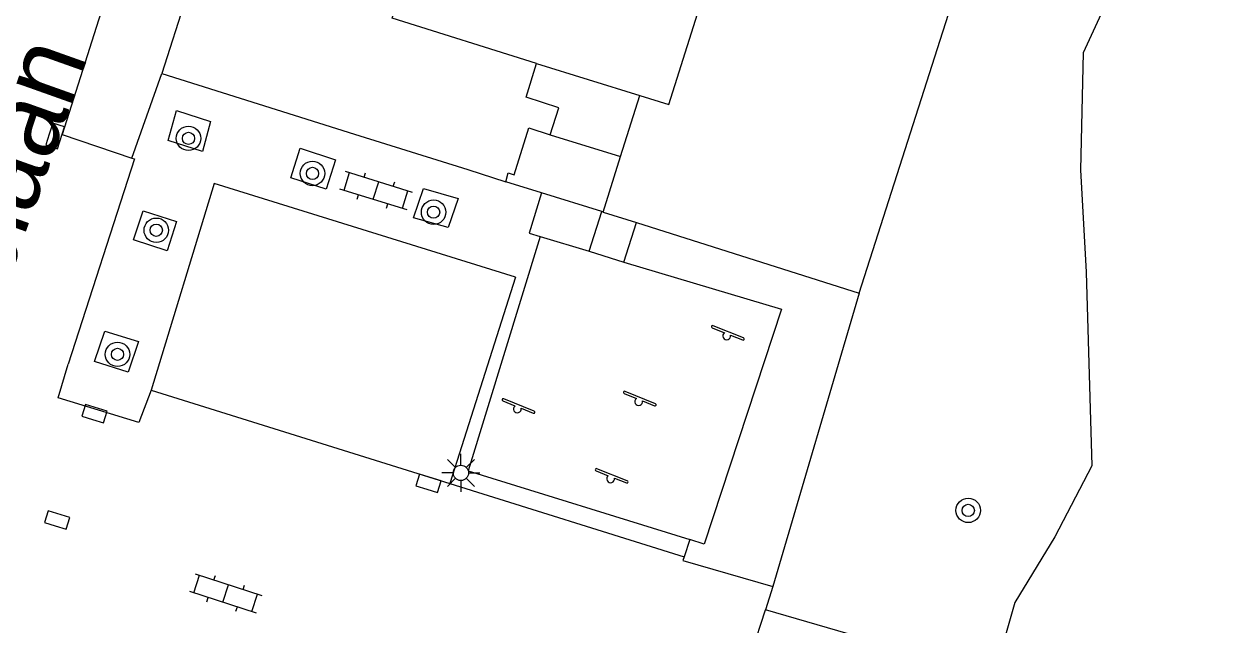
# Model space of a CAD drawing. Extents: x 137999 to 141000, y 397500 to 400501.
# Drawn here: x 138919.56 to 138958.85, y 399737.2 to 399756.86 of the extents above; entities that cross this region are included whole.
import ezdxf

# ---------------------------------------------------------------- set-up
doc = ezdxf.new("R2010")
doc.units = 0
for name, color, linetype in [('gg-afsc-erfafscheiding', 7, 'Continuous'), ('gg-afsc-muur', 7, 'Continuous'), ('gg-anno-openbare ruimte label', 7, 'Continuous'), ('gg-bbg-bijgebouw', 7, 'Continuous'), ('gg-bbg-hoofdgebouw', 7, 'Continuous'), ('gg-bbg-tussenscheiding', 7, 'Continuous'), ('gg-knt-onverhard', 7, 'Continuous'), ('gg-knt-verharding', 7, 'Continuous'), ('gg-knt-verharding nz', 7, 'Continuous'), ('gt-grn-groengrens', 7, 'Continuous'), ('gt-symb-boom', 7, 'Continuous'), ('gt-symb-klinker verharding', 7, 'Continuous'), ('gt-symb-kolk', 7, 'Continuous'), ('gt-symb-lichtmast', 7, 'Continuous'), ('gt-symb-speelvoorziening', 7, 'Continuous')]:
    doc.layers.add(name, color=color, linetype=linetype)

# ---------------------------------------------------------------- blocks, each defined once
blk = doc.blocks.new('gt0-SV')
at = {"layer": 'gt-symb-speelvoorziening'}
for p, q in [((-0.477, 0.255), (-0.08, 0.096)), ((0.542, -0.076), (-0.449, 0.324)), ((0.125, 0.014), (0.515, -0.143))]:
    blk.add_line(p, q, dxfattribs=at)
for centre, radius, start, end in [((-0.466, 0.291), 0.0369, 63.6251, 252.6602), ((-0.002, -0.005), 0.128, 127.6866, 8.5986), ((0.531, -0.111), 0.0363, 243.5085, 72.5436)]:
    blk.add_arc(centre, radius, start, end, dxfattribs=at)
blk = doc.blocks.new('gt0-KOLK')
at = {"layer": 'gt-symb-kolk'}
blk.add_lwpolyline([(0, 0), (0.375, 0), (0.375, 0.4), (-0.375, 0.4), (-0.375, 0), (0, 0)], dxfattribs=at)
blk = doc.blocks.new('gt0-LMAST')
at = {"layer": 'gt-symb-lichtmast'}
for p, q in [((-0.182, 0.173), (-0.447, 0.438)), ((-0.005, 0.246), (-0.005, 0.621)), ((0.172, 0.173), (0.437, 0.438)), ((-0.255, -0.004), (-0.63, -0.004)), ((-0.182, -0.181), (-0.447, -0.446)), ((-0.005, -0.254), (-0.005, -0.629)), ((0.437, -0.446), (0.172, -0.181)), ((0.245, -0.004), (0.62, -0.004))]:
    blk.add_line(p, q, dxfattribs=at)
blk.add_circle((-0.005, -0.004), 0.25, dxfattribs=at)
blk = doc.blocks.new('gt0-BOOM')
at = {"layer": 'gt-symb-boom'}
for radius in [0.4, 0.2]:
    blk.add_circle((0, 0), radius, dxfattribs=at)
blk = doc.blocks.new('gt0-KL1')
at = {"layer": 'gt-symb-klinker verharding'}
for p, q in [((-0.5, 0.3), (-0.5, 0.45)), ((0.5, 0.3), (0.5, 0.45)), ((-1.15, 0.3), (1.15, 0.3)), ((-1, -0.3), (-1, 0.3)), ((0, -0.3), (0, 0.3)), ((1, -0.3), (1, 0.3)), ((-1.15, -0.3), (1.15, -0.3)), ((-0.5, -0.45), (-0.5, -0.3)), ((0.5, -0.45), (0.5, -0.3))]:
    blk.add_line(p, q, dxfattribs=at)

msp = doc.modelspace()

# ---------------------------------------------------------------- linework, layer by layer
at = {"layer": 'gg-afsc-erfafscheiding'}
for p, q in [((138946.856, 399748.058), (138956.568, 399778.446)), ((138938.49, 399750.71), (138939.577, 399750.365)), ((138939.577, 399750.365), (138946.856, 399748.058))]:
    msp.add_line(p, q, dxfattribs=at)
at = {"layer": 'gg-afsc-muur'}
msp.add_line((138930.365, 399753.256), (138934.064, 399752.103), dxfattribs=at)
at = {"layer": 'gg-bbg-bijgebouw'}
for p, q in [((138939.06, 399752.524), (138939.69, 399754.53)), ((138938.49, 399750.71), (138939.06, 399752.524)), ((138936.479, 399751.336), (138935.31, 399751.7)), ((138938.443, 399750.725), (138936.479, 399751.336)), ((138938.49, 399750.71), (138938.443, 399750.725))]:
    msp.add_line(p, q, dxfattribs=at)
for points in [[(138936.76, 399753.24), (138937.04, 399754.12), (138935.97, 399754.47), (138936.31, 399755.57)], [(138935.31, 399751.7), (138935.39, 399751.99), (138935.58, 399751.93), (138936.06, 399753.47), (138936.76, 399753.24)]]:
    msp.add_lwpolyline(points, dxfattribs=at)
at = {"layer": 'gg-bbg-hoofdgebouw'}
for points in [[(138936.31, 399755.57), (138931.59, 399757.06), (138933.194, 399762.187)], [(138939.69, 399754.53), (138940.64, 399754.23), (138942.245, 399759.345)]]:
    msp.add_lwpolyline(points, dxfattribs=at)
at = {"layer": 'gg-bbg-tussenscheiding'}
for p, q in [((138936.31, 399755.57), (138939.69, 399754.53)), ((138936.76, 399753.24), (138939.06, 399752.524))]:
    msp.add_line(p, q, dxfattribs=at)
at = {"layer": 'gg-knt-onverhard'}
msp.add_line((138951.261, 399735.534), (138943.793, 399737.699), dxfattribs=at)
at = {"layer": 'gg-knt-verharding'}
for p, q in [((138927.87, 399767.18), (138924.07, 399755.25)), ((138923.09, 399752.48), (138924.07, 399755.25)), ((138924.07, 399755.25), (138930.365, 399753.256)), ((138934.064, 399752.103), (138935.31, 399751.7)), ((138938.033, 399749.431), (138938.443, 399750.725)), ((138939.169, 399749.077), (138939.577, 399750.365)), ((138936.432, 399749.911), (138938.033, 399749.431)), ((138938.033, 399749.431), (138939.169, 399749.077)), ((138941.325, 399739.993), (138941.138, 399739.43)), ((138944.04, 399738.46), (138943.793, 399737.699)), ((138943.329, 399736.272), (138943.793, 399737.699))]:
    msp.add_line(p, q, dxfattribs=at)
for points in [[(138926.02, 399769.664), (138920.805, 399753.254), (138923.09, 399752.48)], [(138924.277, 399753.055), (138924.543, 399754.029), (138925.659, 399753.671), (138925.393, 399752.697), (138924.277, 399753.055)], [(138928.277, 399751.834), (138928.582, 399752.799), (138929.74, 399752.422), (138929.434, 399751.456), (138928.277, 399751.834)], [(138932.293, 399750.528), (138932.619, 399751.48), (138933.753, 399751.158), (138933.426, 399750.206), (138932.293, 399750.528)], [(138936.479, 399751.336), (138936.073, 399750.023), (138936.432, 399749.911)], [(138923.145, 399749.798), (138923.453, 399750.757), (138924.55, 399750.399), (138924.242, 399749.44), (138923.145, 399749.798)], [(138936.432, 399749.911), (138934.079, 399742.246), (138941.325, 399739.993)], [(138939.169, 399749.077), (138944.316, 399747.539), (138941.795, 399739.845), (138941.325, 399739.993)], [(138921.864, 399745.818), (138922.201, 399746.818), (138923.301, 399746.476), (138922.964, 399745.476), (138921.864, 399745.818)], [(138941.138, 399739.43), (138941.1, 399739.31), (138944.04, 399738.46)]]:
    msp.add_lwpolyline(points, dxfattribs=at)
at = {"layer": 'gg-knt-verharding nz'}
for p, q in [((138935.623, 399748.584), (138933.478, 399741.827)), ((138923.716, 399744.882), (138933.478, 399741.827)), ((138933.478, 399741.827), (138941.138, 399739.43))]:
    msp.add_line(p, q, dxfattribs=at)
for points in [[(138923.09, 399752.48), (138923.169, 399752.452), (138921.007, 399745.73)], [(138935.623, 399748.584), (138925.781, 399751.649), (138923.716, 399744.882)], [(138923.716, 399744.882), (138923.314, 399743.828), (138920.675, 399744.635), (138921.007, 399745.73)]]:
    msp.add_lwpolyline(points, dxfattribs=at)
at = {"layer": 'gt-grn-groengrens'}
msp.add_line((138946.856, 399748.058), (138944.04, 399738.46), dxfattribs=at)
msp.add_lwpolyline([(138987.104, 399857.899), (138970.031, 399803.08), (138961.673, 399775.811), (138960.542, 399772.893), (138959.947, 399770.452), (138959.828, 399768.606), (138959.947, 399766.879), (138960.354, 399765.754), (138959.493, 399765.231), (138956.048, 399762.344), (138955.675, 399759.176), (138954.185, 399755.916), (138954.092, 399752.097), (138954.279, 399748.743), (138954.465, 399742.409), (138953.254, 399740.08), (138951.951, 399737.938), (138951.261, 399735.534)], dxfattribs=at)

# ---------------------------------------------------------------- block references
at = {"layer": 'gt-symb-boom'}
for p in [(138924.937, 399753.123), (138928.99, 399751.975), (138932.948, 399750.707), (138923.885, 399750.117), (138922.617, 399746.056), (138950.423, 399740.95)]:
    msp.add_blockref('gt0-BOOM', p, dxfattribs=at)
at = {"layer": 'gt-symb-klinker verharding'}
for p, rotation in [((138931.065, 399751.418), -17.275420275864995), ((138926.153, 399738.234), -18.00007459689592)]:
    msp.add_blockref('gt0-KL1', p, dxfattribs=dict(at, rotation=rotation))
at = {"layer": 'gt-symb-kolk'}
for p, rotation in [((138920.388, 399753.264), -107.63771555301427), ((138921.805, 399743.923), -17.40188791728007), ((138932.723, 399741.645), -17.40188791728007), ((138920.584, 399740.445), -17.40188791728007)]:
    msp.add_blockref('gt0-KOLK', p, dxfattribs=dict(at, rotation=rotation))
at = {"layer": 'gt-symb-lichtmast'}
msp.add_blockref('gt0-LMAST', (138933.845, 399742.182), dxfattribs=at)
at = {"layer": 'gt-symb-speelvoorziening'}
for p in [(138942.533, 399746.669), (138939.657, 399744.518), (138935.689, 399744.276), (138938.736, 399741.99)]:
    msp.add_blockref('gt0-SV', p, dxfattribs=at)

# ---------------------------------------------------------------- texts
at = {"layer": 'gg-anno-openbare ruimte label'}
msp.add_text('Löblaan', height=2.5, rotation=70.4, dxfattribs=at).set_placement((138917.677, 399744.606))

doc.saveas('drawing.dxf')
